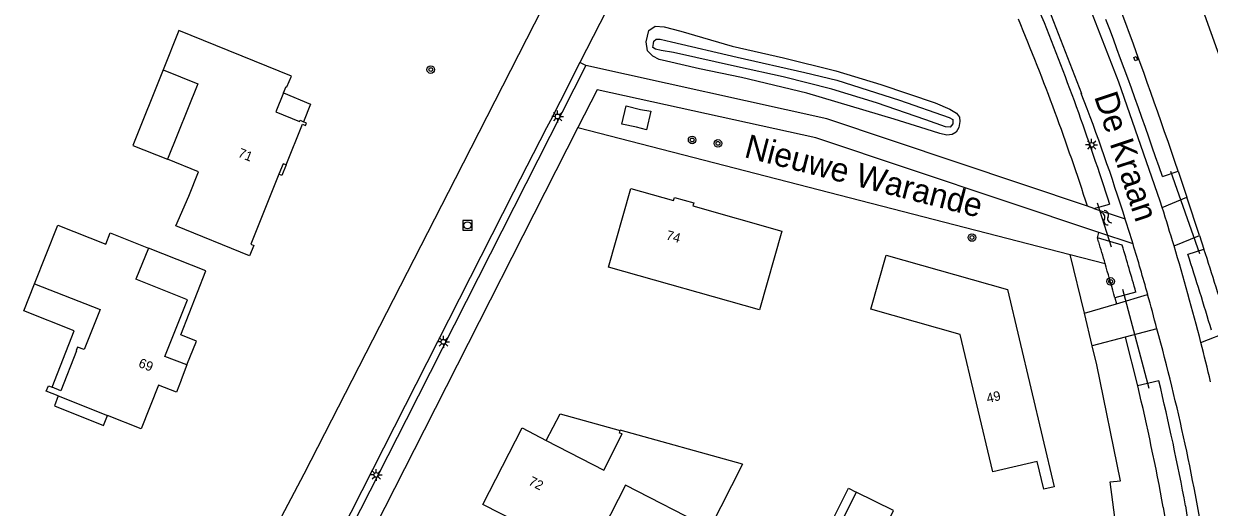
# Model space of a CAD drawing. Extents: x 136000 to 138005, y 398500 to 400500.
# Drawn here: x 137090.8 to 137215.7, y 400211.5 to 400262.5 of the extents above; entities that cross this region are included whole.
import ezdxf

# ---------------------------------------------------------------- set-up
doc = ezdxf.new("R2010")
doc.units = 0
for name, color, linetype in [('gg-anno-huisnummerreeks BGT', 7, 'Continuous'), ('gg-anno-openbare ruimte label', 7, 'Continuous'), ('gg-bbg-bijgebouw', 7, 'Continuous'), ('gg-bbg-hoofdgebouw', 7, 'Continuous'), ('gg-bbg-lage trafo', 7, 'Continuous'), ('gg-bbg-luifel en loopbrug', 7, 'Continuous'), ('gg-bbg-onder overbouw', 7, 'Continuous'), ('gg-bbg-pand overbouw', 7, 'Continuous'), ('gg-knt-bronhoudergrens', 7, 'Continuous'), ('gg-knt-verharding', 7, 'Continuous'), ('gg-kntw-bovenkant insteek waterloop', 7, 'Continuous'), ('gg-kntw-waterlijn', 7, 'Continuous'), ('gg-kwrk-duiker nz buis', 7, 'Continuous'), ('gg-kwrk-uitstroombak niveau min 01', 7, 'Continuous'), ('gt-grn-groengrens', 7, 'Continuous'), ('gt-grn-vlakafsluiter', 7, 'Continuous'), ('gt-symb-boom', 7, 'Continuous'), ('gt-symb-lichtmast', 7, 'Continuous'), ('gt-symb-rioolschacht', 7, 'Continuous'), ('gt-symb-watersymbool', 7, 'Continuous')]:
    doc.layers.add(name, color=color, linetype=linetype)

# ---------------------------------------------------------------- blocks, each defined once
blk = doc.blocks.new('gt0-BOOM')
at = {"layer": 'gt-symb-boom'}
for radius in [0.4, 0.2]:
    blk.add_circle((0, 0), radius, dxfattribs=at)
blk = doc.blocks.new('gt0-LMAST')
at = {"layer": 'gt-symb-lichtmast'}
for p, q in [((-0.18, 0.17), (-0.45, 0.44)), ((-0.01, 0.25), (-0.01, 0.62)), ((0.17, 0.17), (0.44, 0.44)), ((-0.26, 0), (-0.63, 0)), ((-0.18, -0.18), (-0.45, -0.45)), ((-0.01, -0.25), (-0.01, -0.63)), ((0.44, -0.45), (0.17, -0.18)), ((0.24, 0), (0.62, 0))]:
    blk.add_line(p, q, dxfattribs=at)
blk.add_circle((-0.01, 0), 0.25, dxfattribs=at)
blk = doc.blocks.new('gt0-WA')
at = {"layer": 'gt-symb-watersymbool'}
for centre, start, end in [((-0.32, 0.02), 28.0725, 151.9275), ((0.43, 0.42), 208.0725, 331.9275), ((-0.32, -0.43), 28.0725, 151.9275), ((0.43, -0.03), 208.0725, 331.9275)]:
    blk.add_arc(centre, 0.425, start, end, dxfattribs=at)
blk = doc.blocks.new('gt0-RS')
at = {"layer": 'gt-symb-rioolschacht'}
blk.add_lwpolyline([(-0.5, -0.5), (0.5, -0.5), (0.5, 0.5), (-0.5, 0.5)], close=True, dxfattribs=at)
blk.add_circle((0, 0), 0.375, dxfattribs=at)

msp = doc.modelspace()

# ---------------------------------------------------------------- linework, layer by layer
at = {"layer": 'gg-bbg-bijgebouw'}
for points in [[(137178.5, 400213.07), (137177.13, 400210.29), (137177.62, 400209.12), (137176.65, 400207.14), (137179.71, 400205.63)], [(137179.71, 400205.63), (137182.42, 400211.14), (137178.5, 400213.07)]]:
    msp.add_lwpolyline(points, dxfattribs=at)
at = {"layer": 'gg-bbg-hoofdgebouw'}
msp.add_line((137103.91, 400238.8), (137102.61, 400235.52), dxfattribs=at)
for points in [[(137228.56, 400263.04), (137228.69, 400262.69), (137221.89, 400260.25), (137222.33, 400259.05), (137217.4, 400257.29), (137214.38, 400265.74), (137221.46, 400268.28), (137219.14, 400274.8), (137232.17, 400279.48), (137233.76, 400275.05), (137228.25, 400273.07)], [(137118.16, 400255.18), (137118.43, 400255.84), (137118.52, 400255.8), (137118.98, 400256.94), (137107.13, 400261.73), (137105.48, 400257.59)], [(137105.48, 400257.59), (137109.11, 400256.11), (137105.92, 400248.17)], [(137118.44, 400247.56), (137120.16, 400251.85), (137120.48, 400251.72), (137120.58, 400251.98), (137120.27, 400252.11)], [(137117.67, 400246.58), (137114.71, 400239.2), (137115.01, 400239.08), (137114.58, 400237.98), (137106.82, 400241.13), (137108.18, 400244.28), (137108.18, 400244.27), (137109.21, 400246.85), (137105.92, 400248.17)], [(137152.41, 400236.8), (137154.74, 400245.09), (137159.25, 400243.82), (137159.34, 400244.14), (137161.39, 400243.56), (137161.29, 400243.24), (137170.66, 400240.57), (137168.29, 400232.28), (137152.41, 400236.8)], [(137091.92, 400235.04), (137094.38, 400241.23), (137099.43, 400239.22), (137099.9, 400240.39), (137103.91, 400238.8)], [(137180.04, 400232.36), (137181.66, 400238.05), (137194.43, 400234.44), (137199.34, 400213.62), (137198.26, 400213.39), (137197.57, 400216.3), (137192.88, 400215.19), (137189.46, 400229.69), (137180.04, 400232.36)], [(137091.92, 400235.04), (137098.82, 400232.31), (137097.14, 400228.09), (137096.44, 400228.36), (137096.3, 400227.98), (137096.35, 400227.96), (137094.68, 400223.76), (137093.76, 400224.13)], [(137107.98, 400226.48), (137105.64, 400227.38), (137108.03, 400233.33), (137102.61, 400235.52)], [(137107.98, 400226.48), (137107.36, 400224.89), (137107.38, 400224.88), (137106.87, 400223.59), (137104.98, 400224.33), (137103.16, 400219.73), (137099.62, 400221.14)], [(137094.41, 400223.2), (137093.16, 400223.7), (137093.39, 400224.27), (137093.76, 400224.13)], [(137166.53, 400216), (137163.08, 400209.24), (137154.2, 400213.81), (137150.27, 400206.1), (137139.17, 400211.75), (137143.29, 400219.84), (137145.83, 400218.52)], [(137145.83, 400218.52), (137151.89, 400215.37), (137153.82, 400219.2), (137153.54, 400219.29), (137153.62, 400219.57)], [(137166.53, 400216), (137153.62, 400219.58), (137153.62, 400219.57)]]:
    msp.add_lwpolyline(points, dxfattribs=at)
at = {"layer": 'gg-bbg-lage trafo'}
msp.add_lwpolyline([(137156.85, 400253.23), (137156.41, 400251.25), (137155.35, 400251.56), (137153.81, 400251.87), (137154.24, 400253.79), (137155.76, 400253.41), (137156.85, 400253.23)], dxfattribs=at)
at = {"layer": 'gg-bbg-luifel en loopbrug'}
for points in [[(137105.48, 400257.59), (137102.29, 400249.62), (137105.92, 400248.17)], [(137107.98, 400226.48), (137108.98, 400228.99), (137107.32, 400229.66), (137109.98, 400236.38), (137103.91, 400238.8)], [(137093.76, 400224.13), (137096.11, 400230.07), (137090.78, 400232.18), (137091.92, 400235.04)], [(137145.83, 400218.52), (137147.31, 400221.32), (137153.62, 400219.57)], [(137179.71, 400205.63), (137178.37, 400202.9), (137173.59, 400205.26), (137177.69, 400213.47), (137178.5, 400213.07)]]:
    msp.add_lwpolyline(points, dxfattribs=at)
at = {"layer": 'gg-bbg-onder overbouw'}
msp.add_line((137094.41, 400223.2), (137099.62, 400221.14), dxfattribs=at)
for points in [[(137118.16, 400255.18), (137117.35, 400253.16), (137119.85, 400252.16), (137119.9, 400252.27), (137120.27, 400252.11)], [(137118.44, 400247.56), (137118.11, 400247.69), (137117.67, 400246.58)]]:
    msp.add_lwpolyline(points, dxfattribs=at)
at = {"layer": 'gg-bbg-pand overbouw'}
for points in [[(137118.16, 400255.18), (137121.01, 400253.97), (137120.27, 400252.11)], [(137118.44, 400247.56), (137117.99, 400246.45), (137117.67, 400246.58)], [(137094.41, 400223.2), (137094.01, 400222.16), (137099.2, 400220.1), (137099.62, 400221.14)]]:
    msp.add_lwpolyline(points, dxfattribs=at)
at = {"layer": 'gg-knt-bronhoudergrens'}
for p, q in [((137149.18, 400251.51), (137201.04, 400238.13)), ((137201.04, 400238.13), (137204.72, 400237.18))]:
    msp.add_line(p, q, dxfattribs=at)
at = {"layer": 'gg-knt-verharding'}
for p, q in [((137187.58, 400292.91), (137202.22, 400255.1)), ((137164.42, 400287.82), (137149.39, 400258.38)), ((137149.39, 400258.38), (137147.29, 400254.25)), ((137147.29, 400254.25), (137146.27, 400252.26)), ((137146.27, 400252.26), (137145.87, 400251.48)), ((137210.74, 400243.08), (137213.34, 400244.15)), ((137203.52, 400242.98), (137202.86, 400243.21)), ((137203.52, 400242.98), (137206.85, 400241.87)), ((137207.66, 400239.23), (137204.07, 400240.43)), ((137211.98, 400239.05), (137214.66, 400240.13)), ((137205.93, 400232.93), (137209.2, 400233.91)), ((137202.54, 400231.92), (137205.93, 400232.93)), ((137210.18, 400230.28), (137206.83, 400229.41)), ((137214.81, 400228.84), (137217.87, 400230.02)), ((137206.83, 400229.41), (137203.37, 400228.5))]:
    msp.add_line(p, q, dxfattribs=at)
for points in [[(137102.99, 400182.04), (137120.34, 400214.99), (137136.28, 400246.14), (137145.44, 400264.08)], [(137210.74, 400243.08), (137210.52, 400243.76), (137206.16, 400256.29), (137202.98, 400264.51)], [(137150.02, 400258.05), (137131.09, 400220.7), (137118.62, 400196.19)], [(137202.86, 400243.21), (137175.4, 400252.44), (137150.02, 400258.05)], [(137204.07, 400240.43), (137174.24, 400250.41), (137151.2, 400255.49), (137149.18, 400251.51)], [(137145.87, 400251.48), (137142.4, 400244.69), (137125.25, 400210.91), (137109.14, 400180.44)], [(137149.18, 400251.51), (137132.99, 400219.61), (137120.52, 400195.07)]]:
    msp.add_lwpolyline(points, dxfattribs=at)
for centre, radius, start, end in [((136986.52, 400172.25), 231.06, 17.5345, 21.0125), ((136959.73, 400163.57), 263.3, 16.6576, 17.5759), ((136970.87, 400167.36), 247.46, 16.882, 17.5217), ((136984.79, 400171.77), 232.86, 15.4768, 16.8401), ((136960.3, 400163.81), 262.69, 14.3321, 16.6438), ((136980.62, 400170.48), 237.22, 14.6026, 15.5083), ((136994.78, 400171.1), 223.38, 8.9434, 15.3636), ((136953.47, 400162.18), 269.71, 13.3998, 14.3091)]:
    msp.add_arc(centre, radius, start, end, dxfattribs=at)
at = {"layer": 'gg-kntw-bovenkant insteek waterloop'}
for p, q in [((137210.76, 400246.33), (137212.41, 400246.89)), ((137203.52, 400242.98), (137205.2, 400243.41)), ((137206.52, 400239.11), (137203.91, 400239.88)), ((137204.04, 400239.45), (137203.91, 400239.88)), ((137213.46, 400238.14), (137215.14, 400238.68)), ((137204.84, 400236.77), (137204.72, 400237.18)), ((137207.96, 400234.15), (137205.76, 400233.54)), ((137210.39, 400224.79), (137208.15, 400224.26)), ((137210.85, 400211.46), (137211.43, 400207.78))]:
    msp.add_line(p, q, dxfattribs=at)
for points in [[(137156.37, 400260.55), (137156.66, 400261.73), (137157.32, 400262.19), (137158.26, 400262.12), (137160.03, 400261.66), (137165.43, 400260.08), (137170.83, 400258.86), (137176.36, 400257.5), (137181.08, 400256.04), (137186.83, 400254.11), (137188.35, 400253.46), (137189.08, 400253.03), (137189.39, 400252.61), (137189.42, 400252.14), (137189.31, 400251.5), (137189.04, 400251.02), (137188.62, 400250.77), (137188.05, 400250.71), (137187.32, 400250.87), (137185.85, 400251.33), (137182.48, 400252.4), (137173.28, 400255.12), (137166.42, 400256.79), (137161.99, 400257.71), (137158.52, 400258.52), (137157.75, 400258.67), (137157.07, 400259.02), (137156.51, 400259.6), (137156.37, 400260.55)], [(137215.45, 400182.31), (137217.44, 400182.47), (137213.21, 400211.63)]]:
    msp.add_lwpolyline(points, dxfattribs=at)
for centre, radius, start, end in [((136947, 400161.47), 270.89, 17.6061, 22.1977), ((136610.64, 400043.06), 635.36, 18.71196, 20.30187), ((136963.8, 400166.18), 251.17, 17.8596, 22.6566), ((136757.61, 400093.01), 478.38, 18.6928, 20.7998), ((136958.31, 400164.57), 256.89, 16.4189, 16.9472), ((136948.71, 400161.93), 269.12, 15.5671, 16.6654), ((136592.04, 400036.92), 654.95, 17.20699, 17.94203), ((136754.92, 400091.66), 481.36, 16.7187, 17.716), ((136961.21, 400165.45), 253.85, 15.5591, 16.3177), ((136946.32, 400161.29), 271.59, 10.6814, 13.5224), ((136963.72, 400166.17), 251.25, 10.3853, 13.3685)]:
    msp.add_arc(centre, radius, start, end, dxfattribs=at)
at = {"layer": 'gg-kntw-waterlijn'}
msp.add_lwpolyline([(137157.07, 400259.96), (137157.13, 400260.38), (137157.18, 400260.61), (137157.42, 400260.82), (137157.85, 400260.84), (137159.05, 400260.55), (137165.96, 400258.93), (137173.08, 400257.31), (137176.46, 400256.51), (137183.06, 400254.39), (137188.29, 400252.58), (137188.69, 400252.37), (137188.67, 400251.91), (137188.41, 400251.55), (137187.89, 400251.59), (137185.83, 400252.31), (137180.65, 400254.11), (137175.93, 400255.54), (137170.81, 400256.85), (137166, 400257.91), (137159.26, 400259.42), (137157.95, 400259.64), (137157.35, 400259.76), (137157.07, 400259.96)], dxfattribs=at)
at = {"layer": 'gg-kwrk-duiker nz buis'}
for p, q in [((137211.61, 400246.89), (137214.65, 400238.22)), ((137205.38, 400238.88), (137203.93, 400243.54)), ((137206.55, 400234.45), (137209.34, 400224.04))]:
    msp.add_line(p, q, dxfattribs=at)
at = {"layer": 'gg-kwrk-uitstroombak niveau min 01'}
msp.add_lwpolyline([(137208.15, 400258.64), (137207.89, 400258.54), (137207.76, 400258.9), (137207.99, 400259.01), (137208.15, 400258.64)], dxfattribs=at)
at = {"layer": 'gt-grn-groengrens'}
for p, q in [((137202.54, 400231.92), (137201.04, 400238.13)), ((137205.76, 400233.54), (137205.93, 400232.93)), ((137203.37, 400228.5), (137202.54, 400231.92))]:
    msp.add_line(p, q, dxfattribs=at)
msp.add_lwpolyline([(137208.8, 400187.04), (137205.26, 400214.13), (137206.36, 400214.27), (137203.86, 400226.47), (137203.37, 400228.5)], dxfattribs=at)
at = {"layer": 'gt-grn-vlakafsluiter'}
for p, q in [((137150.02, 400258.05), (137149.39, 400258.38)), ((137212.41, 400246.89), (137213.34, 400244.15)), ((137214.66, 400240.13), (137213.34, 400244.15)), ((137203.91, 400239.88), (137204.07, 400240.43)), ((137214.66, 400240.13), (137215.14, 400238.68)), ((137206.83, 400229.41), (137208.15, 400224.26))]:
    msp.add_line(p, q, dxfattribs=at)

# ---------------------------------------------------------------- block references
at = {"layer": 'gt-symb-boom'}
for p in [(137133.67, 400257.62), (137161.21, 400250.2), (137163.93, 400249.84), (137190.69, 400239.91), (137205.3, 400235.28)]:
    msp.add_blockref('gt0-BOOM', p, dxfattribs=at)
at = {"layer": 'gt-symb-lichtmast'}
for p in [(137147.04, 400252.67), (137203.3, 400249.68), (137135.01, 400228.91), (137127.94, 400214.87)]:
    msp.add_blockref('gt0-LMAST', p, dxfattribs=at)
at = {"layer": 'gt-symb-rioolschacht'}
msp.add_blockref('gt0-RS', (137137.54, 400241.2), dxfattribs=at)
at = {"layer": 'gt-symb-watersymbool', "rotation": -58.6138752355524}
msp.add_blockref('gt0-WA', (137204.81, 400242.04), dxfattribs=at)

# ---------------------------------------------------------------- texts
at = {"layer": 'gg-anno-huisnummerreeks BGT'}
for s, rotation, p in [('71', 338.2, (137113.27, 400248.45)), ('74', 344.3, (137158.39, 400239.73)), ('69', 338.9, (137102.79, 400226.29)), ('49', 13.3, (137192.35, 400222.45)), ('72', 333, (137143.88, 400213.89))]:
    msp.add_text(s, height=1, rotation=rotation, dxfattribs=at).set_placement(p)
at = {"layer": 'gg-anno-openbare ruimte label'}
for s, rotation, p in [('De Kraan', 288.4, (137203.54, 400254.79)), ('Nieuwe Warande', 345.5, (137166.59, 400248.41))]:
    msp.add_text(s, height=2.5, rotation=rotation, dxfattribs=at).set_placement(p)

doc.saveas('drawing.dxf')
